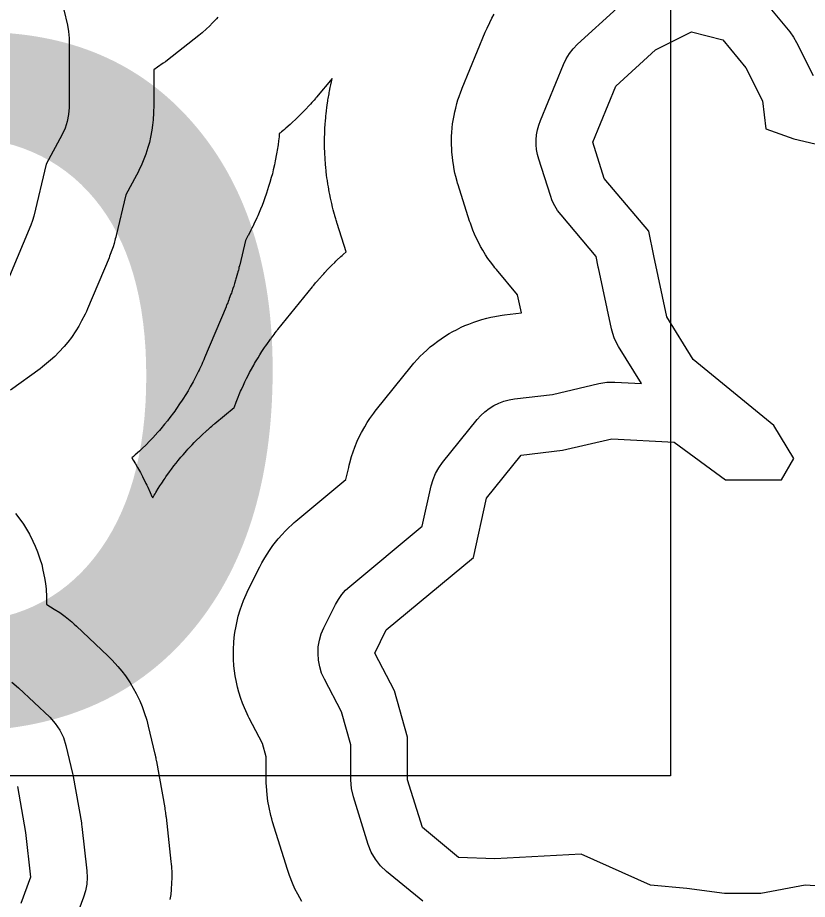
# Model space of a CAD drawing. Extents: x 1950930 to 2061844, y 904556 to 1017002.
# Drawn here: x 1985477 to 1986522, y 1000721 to 1001888 of the extents above; entities that cross this region are included whole.
import ezdxf

# ---------------------------------------------------------------- set-up
doc = ezdxf.new("R2010")
doc.units = 0
for name, color, linetype in [('Exist Hydrographic Buffer Line', 7, 'Continuous'), ('Exist Hydrographic Lake Shore', 7, 'Continuous'), ('Exist Road Secondary Structure Standard Bridge Number Label', 7, 'Continuous')]:
    doc.layers.add(name, color=color, linetype=linetype)

msp = doc.modelspace()

# ---------------------------------------------------------------- linework, layer by layer
at = {"layer": 'Exist Hydrographic Buffer Line'}
for points in [[(1985537.7, 1001898.2), (1985542.6, 1001878), (1985544.1, 1001869.3), (1985544.7, 1001860.5), (1985544.7, 1001823.4), (1985544.7, 1001768.9), (1985544.1, 1001759.6), (1985542.3, 1001750.4), (1985539.5, 1001741.5), (1985535.5, 1001733), (1985514.2, 1001693.9), (1985498, 1001625.2), (1985496.3, 1001619.2), (1985494.2, 1001613.4), (1985465.8, 1001545.8)], [(1986012.7, 1000718.7), (1985964.7, 1000758), (1985956.8, 1000765.5), (1985950, 1000774.1), (1985944.6, 1000783.6), (1985940.6, 1000793.8), (1985921, 1000857), (1985918.5, 1000868), (1985917.6, 1000879.2), (1985917.6, 1000925.4), (1985905.2, 1000969.1), (1985882.5, 1001012.4), (1985878.9, 1001020.5), (1985876.3, 1001029), (1985874.7, 1001037.7), (1985874.1, 1001046.5), (1985874.5, 1001055.3), (1985876, 1001064), (1985878.5, 1001072.5), (1985882, 1001080.6), (1985897.2, 1001111.2), (1985901, 1001117.9), (1985905.5, 1001124.3), (1985910.7, 1001130.1), (1985916.4, 1001135.3), (1986012.1, 1001214.9), (1986024, 1001268.4), (1986026.4, 1001276.7), (1986029.7, 1001284.6), (1986033.8, 1001292.2), (1986038.9, 1001299.2), (1986084.6, 1001355.9), (1986089.4, 1001361.3), (1986094.7, 1001366.2), (1986100.5, 1001370.6), (1986106.7, 1001374.4), (1986113.2, 1001377.6), (1986119.9, 1001380.2), (1986126.9, 1001382), (1986134, 1001383.3), (1986184.4, 1001389.3), (1986245.8, 1001403.6), (1986256.2, 1001405.3), (1986266.8, 1001405.5), (1986302.1, 1001403.6), (1986271.9, 1001452.7), (1986268.9, 1001458.2), (1986266.2, 1001464), (1986264.1, 1001470), (1986262.5, 1001476.1), (1986245.1, 1001556.8), (1986245, 1001557.4), (1986244.9, 1001557.9), (1986242.1, 1001571.7), (1986195.7, 1001626.8), (1986191.2, 1001632.6), (1986187.4, 1001638.9), (1986184.1, 1001645.5), (1986181.6, 1001652.4), (1986166.3, 1001700.4), (1986164.6, 1001706.7), (1986163.4, 1001713.1), (1986162.9, 1001719.6), (1986162.8, 1001726.2), (1986163.4, 1001732.7), (1986164.5, 1001739.2), (1986166.2, 1001745.5), (1986168.4, 1001751.6), (1986198.9, 1001825.8), (1986202.5, 1001833.2), (1986206.8, 1001840.2), (1986211.8, 1001846.6), (1986217.6, 1001852.5), (1986269.9, 1001900.5)], [(1986467.8, 1001905.9), (1986498.3, 1001868.9), (1986503.3, 1001862.1), (1986507.5, 1001854.7), (1986529.3, 1001811.1)], [(1985741.6, 1001888.4), (1985739.7, 1001886.3), (1985734.6, 1001880.7), (1985730.6, 1001876.7), (1985726.4, 1001872.8), (1985720.7, 1001867.8), (1985718.5, 1001866), (1985716.3, 1001864.2), (1985674.9, 1001831.5), (1985672.2, 1001829.4), (1985669.4, 1001827.4), (1985661.8, 1001822.1), (1985656.7, 1001818.8), (1985656.7, 1001768.9), (1985656.6, 1001765.4), (1985656.5, 1001761.9), (1985655.9, 1001752.6), (1985655.2, 1001745.6), (1985654.1, 1001738.7), (1985652.4, 1001729.5), (1985650.9, 1001722.7), (1985648.9, 1001716), (1985646.1, 1001707.1), (1985643.7, 1001700.5), (1985641, 1001694.1), (1985637, 1001685.6), (1985635.5, 1001682.5), (1985633.9, 1001679.4), (1985619.7, 1001653.5), (1985607, 1001599.5), (1985606.4, 1001597.2), (1985605.8, 1001595), (1985604.2, 1001589), (1985602.8, 1001584.6), (1985601.3, 1001580.2), (1985599.2, 1001574.4), (1985598.3, 1001572.3), (1985597.5, 1001570.1), (1985569.1, 1001502.5), (1985567.6, 1001499), (1985565.9, 1001495.6), (1985561.3, 1001486.4), (1985557.6, 1001479.7), (1985553.5, 1001473.2), (1985547.7, 1001464.7), (1985543.1, 1001458.6), (1985538.2, 1001452.7), (1985531.2, 1001445.1), (1985525.9, 1001439.6), (1985520.2, 1001434.5), (1985512.3, 1001428), (1985509.3, 1001425.6), (1985506.2, 1001423.3), (1985467, 1001394.9)], [(1985852.8, 1000718.5), (1985847.4, 1000728), (1985843.6, 1000735.2), (1985840.3, 1000742.7), (1985836.3, 1000752.9), (1985834.9, 1000756.7), (1985833.6, 1000760.6), (1985814, 1000823.8), (1985812.9, 1000827.9), (1985811.8, 1000832), (1985809.3, 1000842.9), (1985807.7, 1000851.2), (1985806.8, 1000859.6), (1985806, 1000870.8), (1985805.7, 1000875), (1985805.6, 1000879.2), (1985805.6, 1000909.7), (1985800.6, 1000927.4), (1985783.2, 1000960.7), (1985781.8, 1000963.6), (1985780.4, 1000966.6), (1985776.7, 1000974.7), (1985774.2, 1000980.8), (1985772.1, 1000987), (1985769.4, 1000995.5), (1985767.6, 1001001.8), (1985766.2, 1001008.3), (1985764.6, 1001017), (1985763.6, 1001023.5), (1985762.9, 1001030.1), (1985762.3, 1001038.9), (1985762.1, 1001045.5), (1985762.2, 1001052.1), (1985762.6, 1001060.9), (1985763.2, 1001067.5), (1985764.1, 1001074.1), (1985765.6, 1001082.8), (1985766.9, 1001089.3), (1985768.5, 1001095.7), (1985771, 1001104.1), (1985773.1, 1001110.4), (1985775.5, 1001116.6), (1985779, 1001124.7), (1985780.3, 1001127.7), (1985781.8, 1001130.7), (1985797, 1001161.2), (1985798.4, 1001163.8), (1985799.8, 1001166.4), (1985803.6, 1001173.1), (1985806.6, 1001178.1), (1985809.8, 1001182.9), (1985814.3, 1001189.2), (1985817.8, 1001193.8), (1985821.5, 1001198.3), (1985826.6, 1001204.1), (1985830.6, 1001208.4), (1985834.7, 1001212.4), (1985840.4, 1001217.7), (1985842.6, 1001219.6), (1985844.8, 1001221.5), (1985911.1, 1001276.6), (1985914.7, 1001292.6), (1985915.4, 1001295.8), (1985916.3, 1001298.9), (1985918.6, 1001307.2), (1985920.5, 1001313.3), (1985922.8, 1001319.4), (1985926.1, 1001327.3), (1985928.7, 1001333.2), (1985931.7, 1001339), (1985935.9, 1001346.5), (1985939.2, 1001352), (1985942.8, 1001357.4), (1985947.8, 1001364.4), (1985949.7, 1001367), (1985951.7, 1001369.5), (1985997.5, 1001426.2), (1985999.2, 1001428.3), (1986001, 1001430.4), (1986005.8, 1001435.8), (1986009.5, 1001439.7), (1986013.3, 1001443.5), (1986018.7, 1001448.4), (1986022.7, 1001452), (1986026.9, 1001455.3), (1986032.7, 1001459.7), (1986037.1, 1001462.9), (1986041.6, 1001465.9), (1986047.7, 1001469.7), (1986052.4, 1001472.4), (1986057.2, 1001474.9), (1986063.7, 1001478.1), (1986068.6, 1001480.4), (1986073.6, 1001482.4), (1986080.4, 1001484.9), (1986085.5, 1001486.7), (1986090.7, 1001488.3), (1986097.7, 1001490.2), (1986102.9, 1001491.4), (1986108.2, 1001492.5), (1986115.3, 1001493.7), (1986118, 1001494.1), (1986120.7, 1001494.5), (1986143.4, 1001497.2), (1986138.2, 1001521.2), (1986110.1, 1001554.6), (1986108.3, 1001556.7), (1986106.6, 1001558.9), (1986102.2, 1001564.7), (1986098.9, 1001569.2), (1986095.9, 1001573.8), (1986092.1, 1001580), (1986089.3, 1001584.8), (1986086.8, 1001589.7), (1986083.5, 1001596.3), (1986081.2, 1001601.3), (1986079.2, 1001606.4), (1986076.6, 1001613.3), (1986075.7, 1001615.8), (1986074.8, 1001618.5), (1986059.6, 1001666.4), (1986058.9, 1001668.8), (1986058.2, 1001671.1), (1986056.5, 1001677.4), (1986055.3, 1001682.2), (1986054.3, 1001687), (1986053.2, 1001693.4), (1986052.4, 1001698.2), (1986051.9, 1001703.1), (1986051.3, 1001709.6), (1986051, 1001714.5), (1986050.9, 1001719.4), (1986050.8, 1001725.9), (1986050.9, 1001730.8), (1986051.2, 1001735.7), (1986051.8, 1001742.2), (1986052.3, 1001747.1), (1986053, 1001751.9), (1986054.2, 1001758.3), (1986055.1, 1001763.1), (1986056.3, 1001767.9), (1986057.9, 1001774.2), (1986059.3, 1001778.9), (1986060.9, 1001783.5), (1986063.1, 1001789.7), (1986063.9, 1001792), (1986064.8, 1001794.3), (1986095.3, 1001868.4), (1986096.6, 1001871.2), (1986097.8, 1001874), (1986101.4, 1001881.4), (1986104.2, 1001886.9), (1986107.2, 1001892.2)], [(1985473.8, 1001231.9), (1985478.3, 1001225.8), (1985484.2, 1001217.4), (1985488.4, 1001211), (1985492.1, 1001204.3), (1985496.7, 1001195.2), (1985500, 1001188.3), (1985502.7, 1001181.1), (1985506.1, 1001171.5), (1985508.4, 1001164.2), (1985510.1, 1001156.8), (1985512.2, 1001146.7), (1985513.4, 1001139.2), (1985514.2, 1001131.6), (1985514.8, 1001121.4), (1985515, 1001113.7), (1985514.9, 1001111.2), (1985515.1, 1001111.1), (1985525.1, 1001105.3), (1985532.4, 1001100.7), (1985539.3, 1001095.5), (1985548.3, 1001088.2), (1985551.6, 1001085.4), (1985554.7, 1001082.5), (1985596.1, 1001043.3), (1985599, 1001040.4), (1985601.8, 1001037.5), (1985609.2, 1001029.4), (1985614.4, 1001023.2), (1985619.2, 1001016.7), (1985625.3, 1001007.6), (1985629.6, 1001000.7), (1985633.4, 1000993.5), (1985638.1, 1000983.7), (1985641.4, 1000976.3), (1985644.1, 1000968.6), (1985647.4, 1000958.2), (1985648.5, 1000954.3), (1985649.5, 1000950.4), (1985658.2, 1000913.3), (1985658.4, 1000912.6), (1985658.6, 1000911.8), (1985659, 1000909.8), (1985659.3, 1000908.3), (1985659.6, 1000906.8), (1985660, 1000904.8), (1985660.2, 1000904.1), (1985660.3, 1000903.4), (1985671.2, 1000842.3), (1985671.4, 1000841.4), (1985671.5, 1000840.5), (1985671.9, 1000838), (1985672.2, 1000836.2), (1985672.4, 1000834.4), (1985672.7, 1000831.9), (1985672.9, 1000831), (1985673, 1000830.1), (1985679.5, 1000771.2), (1985679.8, 1000767.9), (1985680, 1000764.7), (1985680.5, 1000755.9), (1985680.6, 1000749.3), (1985680.4, 1000742.8), (1985679.8, 1000734), (1985679.2, 1000727.4), (1985678.2, 1000721)], [(1985468.7, 1001008.5), (1985477.7, 1001001.2), (1985519.1, 1000962), (1985526.4, 1000954), (1985532.5, 1000944.9), (1985537.2, 1000935.1), (1985540.5, 1000924.7), (1985549.2, 1000887.7), (1985549.7, 1000885.7), (1985550, 1000883.7), (1985560.9, 1000822.6), (1985561.3, 1000820.2), (1985561.6, 1000817.7), (1985568.2, 1000758.8), (1985568.6, 1000750.1), (1985568.1, 1000741.3), (1985566.5, 1000732.6), (1985563.9, 1000724.2), (1985550.8, 1000689.4)]]:
    msp.add_lwpolyline(points, dxfattribs=at)
msp.add_lwpolyline([(1985655.3, 1001252.2), (1985657.4, 1001255.9), (1985658.5, 1001257.8), (1985659.6, 1001259.6), (1985662.6, 1001264.6), (1985664.8, 1001268.3), (1985667.2, 1001271.9), (1985670.5, 1001276.7), (1985671.7, 1001278.5), (1985672.9, 1001280.3), (1985677.4, 1001286.6), (1985678.7, 1001288.4), (1985680, 1001290.2), (1985683.5, 1001294.8), (1985686.2, 1001298.2), (1985688.9, 1001301.6), (1985692.6, 1001306.1), (1985694, 1001307.7), (1985695.5, 1001309.4), (1985700.6, 1001315.2), (1985702, 1001316.8), (1985703.5, 1001318.4), (1985707.4, 1001322.7), (1985710.4, 1001325.8), (1985713.5, 1001328.9), (1985717.7, 1001332.9), (1985719.3, 1001334.4), (1985720.8, 1001335.9), (1985726.5, 1001341.2), (1985727.4, 1001341.9), (1985728.2, 1001342.6), (1985730.3, 1001344.6), (1985731.9, 1001346), (1985733.6, 1001347.4), (1985735.8, 1001349.3), (1985736.6, 1001350), (1985737.5, 1001350.7), (1985763.1, 1001372.1), (1985763.5, 1001372.9), (1985765.7, 1001378.9), (1985766.6, 1001381.2), (1985767.5, 1001383.4), (1985770.8, 1001391.4), (1985771.7, 1001393.6), (1985772.7, 1001395.8), (1985775.3, 1001401.7), (1985777.4, 1001406.1), (1985779.5, 1001410.4), (1985782.5, 1001416.2), (1985783.6, 1001418.3), (1985784.8, 1001420.4), (1985789, 1001428), (1985790.2, 1001430.1), (1985791.4, 1001432.2), (1985794.7, 1001437.7), (1985797.2, 1001441.8), (1985799.8, 1001445.9), (1985803.4, 1001451.2), (1985804.8, 1001453.2), (1985806.2, 1001455.2), (1985811.2, 1001462.2), (1985811.9, 1001463.2), (1985812.6, 1001464.2), (1985814.6, 1001466.8), (1985816, 1001468.7), (1985817.5, 1001470.6), (1985819.5, 1001473.2), (1985820.2, 1001474.1), (1985821, 1001475.1), (1985866.7, 1001531.8), (1985867.4, 1001532.5), (1985868, 1001533.3), (1985869.7, 1001535.4), (1985871, 1001537), (1985872.4, 1001538.5), (1985874.1, 1001540.5), (1985874.8, 1001541.3), (1985875.5, 1001542.1), (1985880.3, 1001547.5), (1985881.6, 1001549), (1985883, 1001550.5), (1985886.7, 1001554.4), (1985889.5, 1001557.3), (1985892.4, 1001560.2), (1985896.3, 1001564), (1985897.7, 1001565.4), (1985899.2, 1001566.8), (1985904.5, 1001571.7), (1985906, 1001573), (1985907.5, 1001574.4), (1985911.4, 1001577.8), (1985899.5, 1001615.5), (1985899.2, 1001616.4), (1985898.9, 1001617.3), (1985898.2, 1001619.6), (1985897.7, 1001621.4), (1985897.2, 1001623.1), (1985896.5, 1001625.5), (1985896.3, 1001626.4), (1985896, 1001627.2), (1985894.3, 1001633.6), (1985893.8, 1001635.3), (1985893.4, 1001637.1), (1985892.2, 1001641.9), (1985891.4, 1001645.4), (1985890.6, 1001649), (1985889.6, 1001653.8), (1985889.3, 1001655.6), (1985889, 1001657.4), (1985887.8, 1001663.8), (1985887.5, 1001665.6), (1985887.2, 1001667.5), (1985886.5, 1001672.3), (1985885.9, 1001675.9), (1985885.5, 1001679.5), (1985884.9, 1001684.4), (1985884.7, 1001686.2), (1985884.6, 1001688.1), (1985884, 1001694.6), (1985883.8, 1001696.4), (1985883.7, 1001698.2), (1985883.4, 1001703.1), (1985883.2, 1001706.8), (1985883, 1001710.4), (1985882.9, 1001715.3), (1985882.9, 1001717.1), (1985882.9, 1001719), (1985882.8, 1001725.5), (1985882.8, 1001727.4), (1985882.9, 1001729.2), (1985883, 1001734.1), (1985883.1, 1001737.7), (1985883.3, 1001741.4), (1985883.6, 1001746.3), (1985883.7, 1001748.1), (1985883.8, 1001749.9), (1985884.4, 1001756.4), (1985884.6, 1001758.3), (1985884.8, 1001760.1), (1985885.3, 1001765), (1985885.7, 1001768.6), (1985886.2, 1001772.2), (1985886.9, 1001777.1), (1985887.2, 1001778.9), (1985887.5, 1001780.7), (1985888.7, 1001787.1), (1985889, 1001788.9), (1985889.3, 1001790.7), (1985890.3, 1001795.5), (1985891, 1001799.1), (1985891.8, 1001802.7), (1985892.9, 1001807.2), (1985872, 1001782.4), (1985871.3, 1001781.5), (1985870.7, 1001780.7), (1985868.8, 1001778.6), (1985867.4, 1001777), (1985866, 1001775.4), (1985864.1, 1001773.3), (1985863.4, 1001772.5), (1985862.6, 1001771.7), (1985857.5, 1001766.2), (1985856, 1001764.6), (1985854.5, 1001763.1), (1985850.5, 1001759.1), (1985847.5, 1001756.1), (1985844.4, 1001753.1), (1985840.3, 1001749.3), (1985838.7, 1001747.9), (1985837.1, 1001746.4), (1985831.4, 1001741.4), (1985830.6, 1001740.7), (1985829.8, 1001740), (1985827.6, 1001738.2), (1985826, 1001736.8), (1985824.3, 1001735.5), (1985822.9, 1001734.3), (1985822.5, 1001729.9), (1985821.9, 1001724.7), (1985821.2, 1001719.5), (1985820.1, 1001712.6), (1985819.7, 1001710), (1985819.2, 1001707.5), (1985817.5, 1001698.3), (1985816.9, 1001695.7), (1985816.4, 1001693.1), (1985814.9, 1001686.3), (1985813.7, 1001681.2), (1985812.3, 1001676.2), (1985810.4, 1001669.5), (1985809.6, 1001666.9), (1985808.8, 1001664.4), (1985806, 1001655.5), (1985805.1, 1001653.1), (1985804.3, 1001650.6), (1985801.9, 1001644), (1985800.1, 1001639.1), (1985798.1, 1001634.2), (1985795.3, 1001627.8), (1985794.3, 1001625.4), (1985793.2, 1001623), (1985789.2, 1001614.6), (1985788.7, 1001613.4), (1985788.1, 1001612.2), (1985786.6, 1001609.1), (1985785.4, 1001606.7), (1985784.2, 1001604.4), (1985782.6, 1001601.3), (1985782, 1001600.1), (1985781.4, 1001599), (1985778.1, 1001592.9), (1985770.5, 1001560.9), (1985770.3, 1001560), (1985770.1, 1001559.2), (1985769.5, 1001557), (1985769.1, 1001555.3), (1985768.7, 1001553.6), (1985768.1, 1001551.4), (1985767.9, 1001550.5), (1985767.6, 1001549.7), (1985766, 1001543.7), (1985765.5, 1001542.1), (1985765, 1001540.4), (1985763.6, 1001536), (1985762.6, 1001532.7), (1985761.5, 1001529.4), (1985760, 1001525), (1985759.4, 1001523.4), (1985758.8, 1001521.8), (1985756.7, 1001516), (1985756.4, 1001515.1), (1985756, 1001514.3), (1985755.2, 1001512.2), (1985754.6, 1001510.6), (1985753.9, 1001508.9), (1985753.1, 1001506.8), (1985752.7, 1001506), (1985752.4, 1001505.2), (1985724.1, 1001437.6), (1985723.5, 1001436.3), (1985722.9, 1001435), (1985721.4, 1001431.5), (1985720.2, 1001428.8), (1985719, 1001426.2), (1985717.3, 1001422.8), (1985716.7, 1001421.5), (1985716.1, 1001420.2), (1985711.5, 1001411), (1985710.1, 1001408.4), (1985708.8, 1001405.9), (1985705.1, 1001399.2), (1985702.3, 1001394.2), (1985699.3, 1001389.3), (1985695.1, 1001382.8), (1985693.6, 1001380.4), (1985691.9, 1001378), (1985686.1, 1001369.5), (1985684.5, 1001367.2), (1985682.8, 1001364.9), (1985678.2, 1001358.7), (1985674.7, 1001354.1), (1985671.1, 1001349.7), (1985666.1, 1001343.8), (1985664.2, 1001341.7), (1985662.3, 1001339.5), (1985655.4, 1001331.9), (1985653.4, 1001329.8), (1985651.4, 1001327.7), (1985646.1, 1001322.2), (1985642, 1001318.2), (1985637.7, 1001314.3), (1985632, 1001309.2), (1985629.9, 1001307.3), (1985627.7, 1001305.4), (1985627.5, 1001305.3), (1985629.4, 1001302.3), (1985632.4, 1001297.5), (1985635.3, 1001292.5), (1985639, 1001285.8), (1985640.3, 1001283.3), (1985641.7, 1001280.8), (1985646.3, 1001271.6), (1985647.6, 1001269.1), (1985648.8, 1001266.5), (1985652.1, 1001259.6), (1985654.4, 1001254.3)], close=True, dxfattribs=at)
at = {"layer": 'Exist Hydrographic Lake Shore'}
for points in [[(1986584.2, 1000735.3), (1986518.9, 1000739.7), (1986460, 1000728.8), (1986412.1, 1000728.8), (1986362, 1000735.3), (1986314, 1000739.7), (1986222.5, 1000781.1), (1986108.1, 1000774.6), (1986060.2, 1000776.7), (1986012.2, 1000816), (1985992.6, 1000879.2), (1985992.6, 1000935.9), (1985975.2, 1000997), (1985949.1, 1001047.1), (1985964.3, 1001077.7), (1986079.8, 1001173.6), (1986097.2, 1001252.1), (1986143, 1001308.8), (1986197.5, 1001315.3), (1986262.8, 1001330.6), (1986345.6, 1001326.2), (1986413.2, 1001276.1), (1986487.3, 1001276.1), (1986503.6, 1001304.4), (1986477.5, 1001348), (1986370.7, 1001435.3), (1986335.8, 1001492), (1986318.4, 1001572.6), (1986311.9, 1001605.3), (1986253, 1001675.1), (1986237.8, 1001723.1), (1986268.3, 1001797.2), (1986320.6, 1001845.2), (1986368.5, 1001869.2), (1986409.9, 1001858.3), (1986440.4, 1001821.2), (1986462.2, 1001777.6), (1986466.6, 1001740.5), (1986503.6, 1001727.5), (1986560.3, 1001714.4)], [(1985476.2, 1000870.5), (1985487.1, 1000809.4), (1985493.6, 1000750.6), (1985480.6, 1000715.7)]]:
    msp.add_lwpolyline(points, dxfattribs=at)
at = {"layer": 'Exist Road Secondary Structure Standard Bridge Number Label'}
msp.add_lwpolyline([(1983763.9, 1002413.6), (1986340.4, 1002413.6), (1986340.4, 1000884.4), (1983763.9, 1000884.4)], close=True, dxfattribs=at)

# ---------------------------------------------------------------- texts
msp.add_text('56', height=1400, dxfattribs=at).set_placement((1983814, 1000963.5))

doc.saveas('drawing.dxf')
